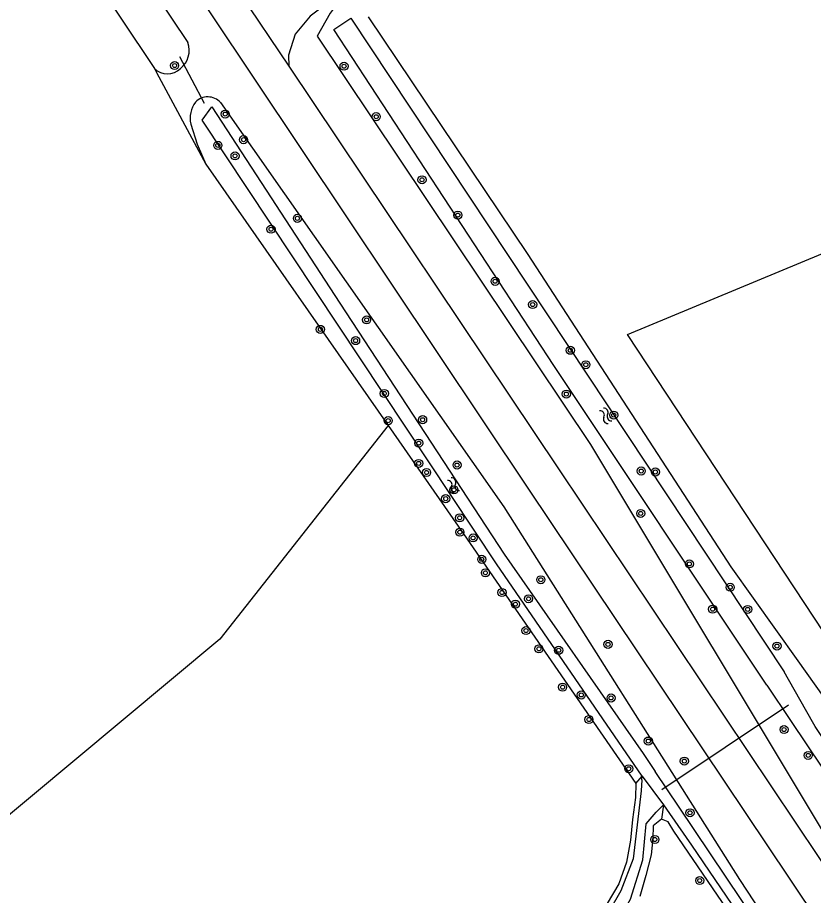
# Model space of a CAD drawing. Extents: x 126000 to 131009, y 393000 to 395500.
# Drawn here: x 129986.2 to 130065, y 395294 to 395381 of the extents above; entities that cross this region are included whole.
import ezdxf

# ---------------------------------------------------------------- set-up
doc = ezdxf.new("R2010")
doc.units = 0
for name, color, linetype in [('gg-knt-bronhoudergrens', 7, 'Continuous'), ('gg-knt-onverhard', 7, 'Continuous'), ('gg-knt-verharding', 7, 'Continuous'), ('gg-kntw-bovenkant insteek waterloop', 7, 'Continuous'), ('gg-kntw-waterlijn', 7, 'Continuous'), ('gg-kwrk-duiker nz buis', 7, 'Continuous'), ('gt-grn-groengrens', 7, 'Continuous'), ('gt-grn-vlakafsluiter', 7, 'Continuous'), ('gt-symb-boom', 7, 'Continuous'), ('gt-symb-watersymbool', 7, 'Continuous')]:
    doc.layers.add(name, color=color, linetype=linetype)

# ---------------------------------------------------------------- blocks, each defined once
blk = doc.blocks.new('gt0-BOOM')
at = {"layer": 'gt-symb-boom'}
for radius in [0.4, 0.2]:
    blk.add_circle((0, 0), radius, dxfattribs=at)
blk = doc.blocks.new('gt0-WA')
at = {"layer": 'gt-symb-watersymbool'}
for centre, start, end in [((-0.323, 0.022), 28.07249, 151.92751), ((0.427, 0.422), 208.07248, 331.92751), ((-0.323, -0.428), 28.07249, 151.92751), ((0.427, -0.028), 208.07248, 331.92751)]:
    blk.add_arc(centre, 0.425, start, end, dxfattribs=at)

msp = doc.modelspace()

# ---------------------------------------------------------------- linework, layer by layer
at = {"layer": 'gg-knt-bronhoudergrens'}
msp.add_line((130067.55, 395317.826), (130046.634, 395349.574), dxfattribs=at)
msp.add_lwpolyline([(130046.634, 395349.574), (130072.38, 395360.266), (130098.111, 395372.801), (130129.084, 395392.579), (130148.309, 395403.586)], dxfattribs=at)
at = {"layer": 'gg-knt-onverhard'}
msp.add_lwpolyline([(130018.779, 395383.817), (130015.219, 395381.103), (130013.715, 395379.335), (130013.059, 395377.235), (130013.088, 395376.156)], dxfattribs=at)
at = {"layer": 'gg-knt-verharding'}
for points in [[(129925.86, 395500), (129934.118, 395487.638), (129962.273, 395445.569), (130005.249, 395381.523), (130036.834, 395334.265), (130062.641, 395295.754), (130077.778, 395273.112), (130118.918, 395211.752), (130146.763, 395170.085), (130186.734, 395110.661), (130211.979, 395072.828), (130239.446, 395031.903), (130265.138, 394993.532), (130286.902, 394961.077)], [(130007.703, 395384.191), (130008.238, 395383.392), (130013.088, 395376.156)], [(130013.088, 395376.156), (130039.811, 395336.289), (130065.587, 395297.785), (130080.525, 395275.347), (130121.732, 395213.913), (130149.667, 395172.143), (130173.503, 395136.745), (130189.795, 395112.424), (130214.946, 395074.749), (130242.573, 395033.586), (130268.023, 394995.576), (130291.154, 394961.374), (130291.412, 394960.976)]]:
    msp.add_lwpolyline(points, dxfattribs=at)
at = {"layer": 'gg-kntw-bovenkant insteek waterloop'}
for p, q in [((130004.871, 395366.456), (130022.93, 395340.563)), ((130066.049, 395313.722), (130063.532, 395317.263))]:
    msp.add_line(p, q, dxfattribs=at)
for points in [[(129918.364, 395500), (129932.906, 395478.11), (129969.641, 395421.022), (129999.791, 395375.908)], [(129921.552, 395500), (129931.102, 395485.909), (129958.355, 395445.527), (129985.568, 395404.651), (130003.119, 395378.485)], [(130017.591, 395381.917), (130017.181, 395381.412), (130015.912, 395379.138), (130042.988, 395338.703), (130067.006, 395298.64), (130081.943, 395276.903), (130109.417, 395235.936), (130122.868, 395214.921), (130151.189, 395172.893), (130175.052, 395137.914), (130191.251, 395113.199), (130216.517, 395076.182), (130243.859, 395037.849), (130274.116, 394994.558), (130294.23, 394963.695), (130295.33, 394962.572)], [(130063.532, 395317.263), (130056.899, 395326.594), (130036.806, 395357.513), (130021.003, 395381.035)], [(130006.328, 395372.556), (130034.388, 395332.527), (130057.721, 395295.614), (130073.136, 395272.164), (130101.187, 395230.018), (130114.267, 395210.26), (130143.229, 395167.009), (130165.544, 395133.995), (130182.73, 395108.474), (130208.235, 395070.14), (130235.775, 395029.232), (130261.369, 394991.006), (130280.639, 394961.658), (130279.853, 394960.362), (130278.551, 394959.56)], [(130003.394, 395370.402), (130004.018, 395368.433), (130004.871, 395366.456)], [(130022.93, 395340.563), (130030.397, 395329.857), (130047.475, 395305.11)], [(130047.475, 395305.11), (130047.428, 395303.735), (130047.129, 395301.566), (130046.947, 395299.508), (130046.532, 395297.343), (130045.774, 395295.189), (130033.882, 395275.164), (130024.516, 395260.103)], [(130049.994, 395301.588), (130049.17, 395300.926), (130049.129, 395299.667), (130048.963, 395298.067), (130048.438, 395296.02), (130047.844, 395293.939)], [(130251.465, 394999.907), (130242.597, 395012.636), (130226.764, 395036.079), (130221.435, 395044.486), (130203.853, 395071.373), (130161.661, 395135.075), (130105.791, 395219.065), (130072.335, 395269.447), (130051.217, 395300.402), (130050.674, 395301.336), (130049.994, 395301.588)]]:
    msp.add_lwpolyline(points, dxfattribs=at)
for centre, radius, start, end in [((130000.881, 395377.74), 2.359, 309.46239, 18.40514), ((130001.08, 395377.238), 1.852, 225.90187, 314.585), ((130005.93, 395370.994), 2.604, 142.24727, 193.13397), ((130005.085, 395371.432), 1.676, 42.1125, 136.39515)]:
    msp.add_arc(centre, radius, start, end, dxfattribs=at)
at = {"layer": 'gg-kntw-waterlijn'}
for p, q in [((130064.268, 395312.447), (130062.138, 395316.177)), ((130060.43, 395314.846), (130062.764, 395311.371)), ((130048.067, 395305.488), (130048.09, 395305.844)), ((130051.742, 395302.792), (130049.373, 395306.321)), ((130048.067, 395305.488), (130047.995, 395304.383)), ((130049.485, 395302.3), (130050.187, 395303.008)), ((130050.187, 395303.008), (130050.793, 395302.139))]:
    msp.add_line(p, q, dxfattribs=at)
for points in [[(130060.43, 395314.846), (130039.33, 395346.509), (130017.55, 395379.791), (130019.238, 395380.896), (130062.138, 395316.177)], [(130048.09, 395305.844), (130033.664, 395326.871), (130004.518, 395370.809), (130005.467, 395372.124), (130018.151, 395352.67), (130034.408, 395327.821), (130048.177, 395308.103), (130049.373, 395306.321)], [(130062.764, 395311.371), (130091.354, 395268.794), (130119.143, 395227.822), (130170.369, 395150.946), (130185.531, 395128.789), (130218.982, 395078.319), (130255.691, 395023.554), (130266.641, 395007.609), (130280.196, 394987.299), (130295.289, 394963.952), (130296.337, 394964.251), (130258.216, 395022.051), (130219.871, 395079.31), (130170.506, 395153.343), (130100.433, 395257.601), (130065.229, 395310.767), (130064.268, 395312.447)], [(130047.995, 395304.383), (130047.995, 395304.382), (130047.187, 395297.652), (130045.989, 395294.509), (130037.142, 395279.07), (130025.531, 395260.392), (130026.746, 395259.772), (130039.774, 395281.153), (130046.941, 395293.662), (130048.145, 395297.552), (130048.498, 395301.121), (130049.485, 395302.3)], [(130050.793, 395302.139), (130052.967, 395299.023), (130072.495, 395270.264), (130156.744, 395143.993), (130171.745, 395121.058), (130218.026, 395050.812), (130278.403, 394960.894), (130279.504, 394961.637), (130270.78, 394974.571), (130181.583, 395108.345), (130079.328, 395261.698), (130051.742, 395302.792)]]:
    msp.add_lwpolyline(points, dxfattribs=at)
at = {"layer": 'gg-kwrk-duiker nz buis'}
for p, q in [((130004.766, 395372.463), (130002.309, 395377.076)), ((130062.587, 395312.886), (130050.051, 395304.495))]:
    msp.add_line(p, q, dxfattribs=at)
at = {"layer": 'gt-grn-groengrens'}
msp.add_line((130000, 395375.519), (130004.871, 395366.456), dxfattribs=at)
msp.add_lwpolyline([(130022.93, 395340.563), (130006.266, 395319.409), (129944.43, 395267.811)], dxfattribs=at)
at = {"layer": 'gt-grn-vlakafsluiter'}
for p, q in [((129999.791, 395375.908), (130000, 395375.519)), ((130047.475, 395305.11), (130048.09, 395305.844)), ((130048.09, 395305.844), (130050.187, 395303.008)), ((130050.187, 395303.008), (130049.994, 395301.588))]:
    msp.add_line(p, q, dxfattribs=at)

# ---------------------------------------------------------------- block references
at = {"layer": 'gt-symb-boom'}
for p in [(130001.791, 395376.214), (130018.57, 395376.146), (130006.803, 395371.409), (130021.754, 395371.149), (130008.62, 395368.874), (130006.074, 395368.308), (130007.779, 395367.27), (130026.29, 395364.902), (130013.952, 395361.084), (130029.836, 395361.405), (130011.341, 395360.009), (130033.526, 395354.851), (130037.246, 395352.547), (130020.804, 395351.028), (130016.226, 395350.089), (130019.716, 395348.976), (130040.973, 395348.02), (130042.51, 395346.589), (130022.563, 395343.741), (130040.582, 395343.685), (130022.937, 395341.052), (130026.35, 395341.146), (130045.272, 395341.601), (130025.971, 395338.829), (130025.962, 395336.817), (130029.761, 395336.657), (130026.74, 395335.916), (130047.995, 395336.064), (130049.397, 395335.969), (130029.448, 395334.2), (130028.635, 395333.326), (130030.015, 395331.43), (130047.947, 395331.863), (130030.037, 395330.008), (130031.35, 395329.439), (130032.205, 395327.319), (130052.765, 395326.865), (130032.57, 395325.984), (130038.054, 395325.301), (130056.807, 395324.557), (130034.209, 395324.038), (130036.838, 395323.412), (130035.541, 395322.879), (130055.064, 395322.387), (130058.535, 395322.36), (130036.587, 395320.269), (130037.867, 395318.458), (130039.823, 395318.314), (130044.706, 395318.9), (130061.435, 395318.732), (130040.209, 395314.663), (130042.058, 395313.89), (130045.01, 395313.592), (130042.817, 395311.461), (130062.139, 395310.465), (130048.7, 395309.328), (130064.527, 395307.906), (130052.266, 395307.342), (130046.761, 395306.586), (130052.825, 395302.226), (130049.342, 395299.577), (130053.789, 395295.515)]:
    msp.add_blockref('gt0-BOOM', p, dxfattribs=at)
at = {"layer": 'gt-symb-watersymbool'}
for p, rotation in [((130044.455, 395341.576), -56.3734708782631), ((130029.378, 395334.676), -56.37347088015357)]:
    msp.add_blockref('gt0-WA', p, dxfattribs=dict(at, rotation=rotation))

doc.saveas('drawing.dxf')
